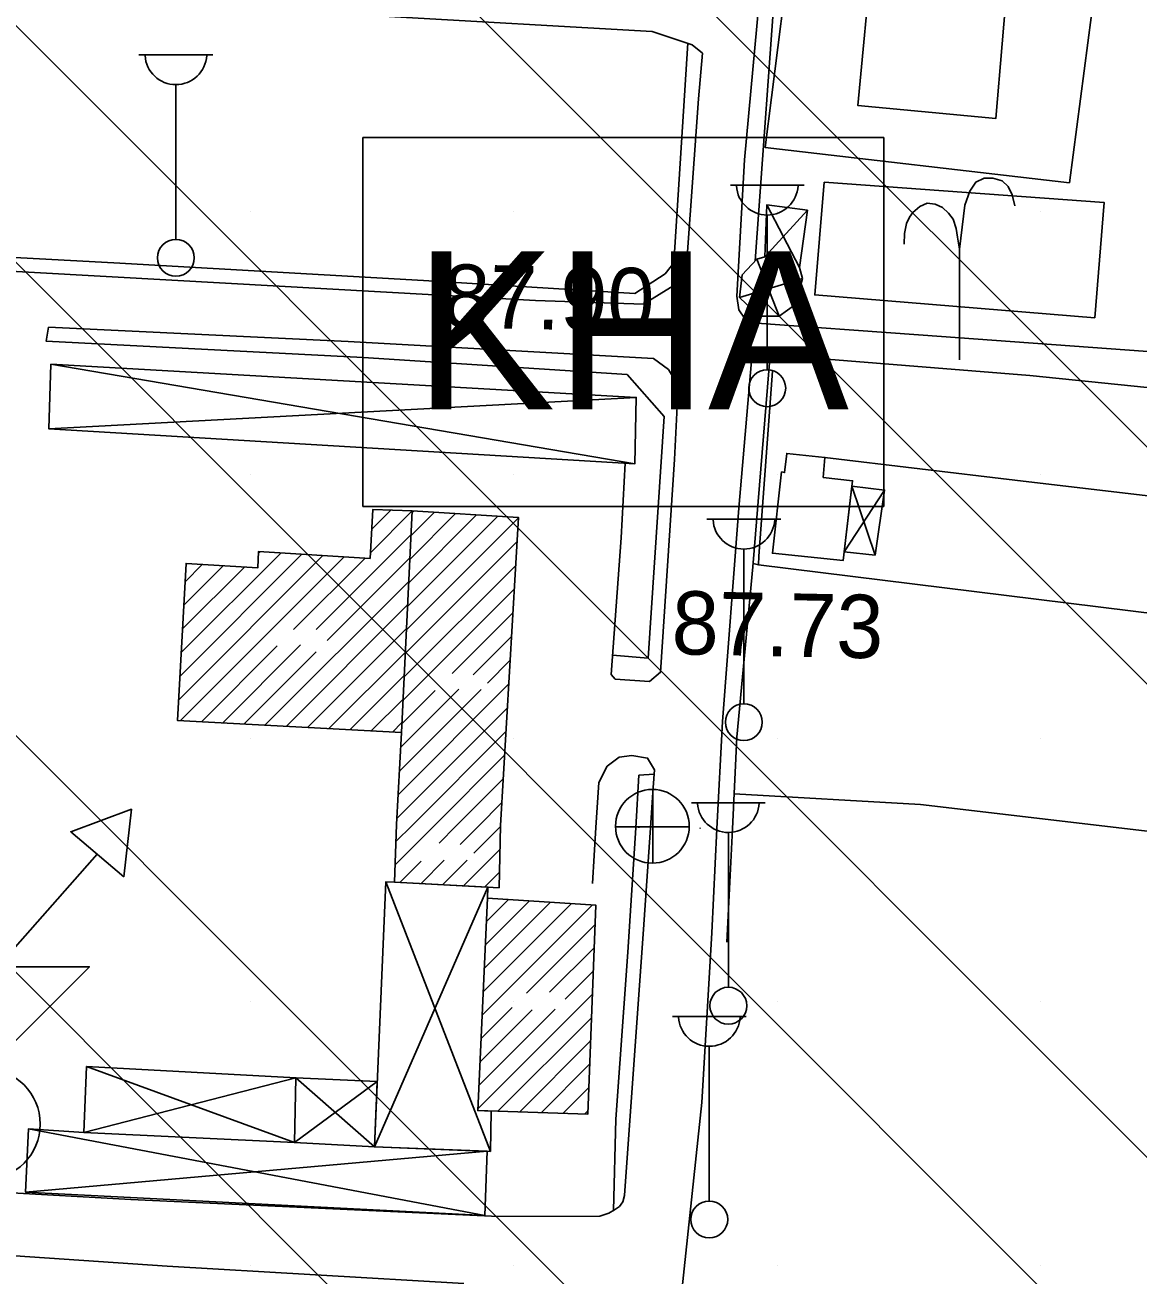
# Model space of a CAD drawing. Extents: x 417995 to 421451, y 4454518 to 4458015.
# Drawn here: x 420368 to 420473.6, y 4455769.5 to 4455888 of the extents above; entities that cross this region are included whole.
import ezdxf

# ---------------------------------------------------------------- set-up
doc = ezdxf.new("R2010")
doc.units = 0
for name, color, linetype in [('B_Mesken', 7, 'Continuous'), ('B_Resmi', 7, 'Continuous'), ('B_Sundurma', 7, 'Continuous'), ('B_Tarama', 7, 'Continuous'), ('Hid_Havuz', 7, 'Continuous'), ('Hid_Kanal_Olc_Sigmayan', 7, 'Continuous'), ('S_Cad_Sok_Lambasi', 7, 'Continuous'), ('S_Rogar_Kapagi', 7, 'Continuous'), ('S_Trafo_acik_tip', 7, 'Continuous'), ('SEMBOL_FAT', 7, 'Continuous'), ('Sinir_Cit_bir_taraf', 7, 'Continuous'), ('Sinir_itirazli_Mulkiyet', 7, 'Continuous'), ('Sinir_Tel_bir_taraf', 7, 'Continuous'), ('SN_TR_SIVILASMA', 7, 'Continuous'), ('TRFAT_KHA', 7, 'Continuous'), ('Y_Kot_Noktasi', 7, 'Continuous'), ('Y_Yol_Kotu', 7, 'Continuous'), ('Yol_Kaldirim_kenari_bordurtasi', 7, 'Continuous'), ('Yol_Sose', 7, 'Continuous'), ('Yol_Toprak_Duz', 7, 'Continuous'), ('Yol_Toprak_Kesik', 7, 'Continuous')]:
    doc.layers.add(name, color=color, linetype=linetype)

msp = doc.modelspace()

# ---------------------------------------------------------------- linework, layer by layer
at = {"layer": 'B_Mesken'}
for points in [[(420448.4, 4455894.79), (420447.04, 4455880.4), (420460.12, 4455879.17), (420461.33, 4455893.36), (420457.54, 4455893.73), (420457.66, 4455895.56), (420454.49, 4455895.9), (420454.34, 4455894.03)], [(420439.78, 4455845.67), (420438.92, 4455837.94), (420445.64, 4455837.26), (420446.53, 4455844.81), (420443.74, 4455845.13), (420443.91, 4455847.03), (420440.28, 4455847.41), (420440.08, 4455845.59)]]:
    msp.add_lwpolyline(points, close=True, dxfattribs=at)
at = {"layer": 'B_Resmi'}
for points in [[(420404.74, 4455841.95), (420401.01, 4455842.1), (420400.74, 4455837.45), (420390.15, 4455838.09), (420390.09, 4455836.55), (420383.28, 4455836.97), (420382.48, 4455822.06), (420403.71, 4455820.93)], [(420403.25, 4455812.21), (420403.05, 4455806.75), (420412.98, 4455806.21), (420413.12, 4455812.1), (420414.82, 4455841.33), (420404.74, 4455841.95), (420403.71, 4455820.93)], [(420411.88, 4455805.23), (420410.96, 4455785.07), (420421.39, 4455784.72), (420422.16, 4455804.57)]]:
    msp.add_lwpolyline(points, close=True, dxfattribs=at)
at = {"layer": 'B_Sundurma'}
for p, q in [((420438.21, 4455866.07), (420442.26, 4455870.49)), ((420441.48, 4455865.05), (420438.38, 4455870.98)), ((420437.43, 4455865.84), (420439.55, 4455860.44)), ((420435.8, 4455862.21), (420441.78, 4455863.99)), ((420370.45, 4455855.87), (420425.85, 4455846.41)), ((420426, 4455852.72), (420370.27, 4455849.74)), ((420446.47, 4455844.31), (420448.66, 4455837.76)), ((420449.56, 4455843.93), (420445.73, 4455838.06)), ((420401.15, 4455781.63), (420411.92, 4455806.27)), ((420402.25, 4455806.77), (420412.16, 4455781.2)), ((420393.57, 4455782.05), (420373.84, 4455789.25)), ((420373.58, 4455782.99), (420393.71, 4455788.19)), ((420393.57, 4455782.05), (420401.42, 4455787.82)), ((420401.15, 4455781.63), (420393.71, 4455788.19)), ((420368.32, 4455783.33), (420411.63, 4455775.11)), ((420368.05, 4455777.33), (420411.86, 4455781.21))]:
    msp.add_line(p, q, dxfattribs=at)
for points in [[(420442.26, 4455870.49), (420438.38, 4455870.98), (420438.21, 4455866.07), (420437.43, 4455865.84), (420436.06, 4455864.36), (420435.8, 4455862.21), (420437.67, 4455860.42), (420439.55, 4455860.44), (420441.15, 4455861.56), (420441.78, 4455863.99), (420441.48, 4455865.05)], [(420370.45, 4455855.87), (420426, 4455852.72), (420425.85, 4455846.41), (420370.27, 4455849.74)], [(420446.47, 4455844.31), (420449.56, 4455843.93), (420448.66, 4455837.76), (420445.73, 4455838.06)], [(420403.05, 4455806.75), (420402.25, 4455806.77), (420401.15, 4455781.63), (420412.16, 4455781.2), (420412.24, 4455785.02), (420410.96, 4455785.07), (420411.88, 4455805.23), (420411.92, 4455806.27)], [(420393.57, 4455782.05), (420373.58, 4455782.99), (420373.84, 4455789.25), (420393.71, 4455788.19)], [(420401.15, 4455781.63), (420393.57, 4455782.05), (420393.71, 4455788.19), (420401.42, 4455787.82)], [(420373.58, 4455782.99), (420368.32, 4455783.33), (420368.05, 4455777.33), (420411.63, 4455775.11), (420411.86, 4455781.21), (420401.15, 4455781.63), (420393.57, 4455782.05), (420373.58, 4455782.99)]]:
    msp.add_lwpolyline(points, close=True, dxfattribs=at)
at = {"layer": 'B_Tarama'}
for p, q in [((420400.77, 4455837.98), (420404.74, 4455841.95)), ((420400.9, 4455840.23), (420402.7, 4455842.03)), ((420404.62, 4455839.59), (420406.85, 4455841.82)), ((420404.73, 4455841.82), (420404.85, 4455841.94)), ((420404.19, 4455830.67), (420414.82, 4455841.3)), ((420404.3, 4455832.9), (420412.85, 4455841.45)), ((420404.41, 4455835.13), (420410.85, 4455841.57)), ((420404.52, 4455837.36), (420408.85, 4455841.7)), ((420395.63, 4455830.72), (420404.63, 4455839.72)), ((420404.08, 4455828.44), (420414.69, 4455839.05)), ((420382.59, 4455824.04), (420396.27, 4455837.72)), ((420382.71, 4455826.28), (420394.27, 4455837.84)), ((420382.72, 4455822.05), (420398.27, 4455837.6)), ((420382.83, 4455828.52), (420392.27, 4455837.96)), ((420390.15, 4455837.97), (420390.27, 4455838.08)), ((420393.48, 4455830.69), (420400.27, 4455837.48)), ((420396.68, 4455829.65), (420404.52, 4455837.49)), ((420382.95, 4455830.76), (420388.81, 4455836.63)), ((420383.07, 4455833), (420386.81, 4455836.75)), ((420383.19, 4455835.24), (420384.82, 4455836.87)), ((420403.97, 4455826.21), (420414.56, 4455836.79)), ((420390.77, 4455821.62), (420404.41, 4455835.26)), ((420403.86, 4455823.98), (420414.43, 4455834.54)), ((420392.79, 4455821.51), (420404.3, 4455833.03)), ((420408.53, 4455826.53), (420414.3, 4455832.29)), ((420394.8, 4455821.41), (420404.19, 4455830.8)), ((420410.54, 4455826.41), (420414.17, 4455830.04)), ((420384.73, 4455821.94), (420391.93, 4455829.14)), ((420386.75, 4455821.83), (420394.15, 4455829.24)), ((420388.76, 4455821.73), (420395.63, 4455828.6)), ((420396.82, 4455821.3), (420404.09, 4455828.57)), ((420411.87, 4455825.62), (420414.03, 4455827.79)), ((420398.83, 4455821.19), (420403.98, 4455826.34)), ((420403.4, 4455815.03), (420413.9, 4455825.54)), ((420400.85, 4455821.09), (420403.87, 4455824.11)), ((420403.52, 4455817.27), (420411.27, 4455825.02)), ((420403.64, 4455819.51), (420409.16, 4455825.04)), ((420403.75, 4455821.75), (420406.92, 4455824.91)), ((420403.28, 4455812.79), (420413.77, 4455823.28)), ((420402.86, 4455820.98), (420403.76, 4455821.88)), ((420404.73, 4455812.11), (420413.64, 4455821.03)), ((420406.83, 4455812.09), (420413.51, 4455818.78)), ((420408.92, 4455812.07), (420413.38, 4455816.53)), ((420411.02, 4455812.05), (420413.25, 4455814.28)), ((420403.11, 4455808.37), (420406.83, 4455812.09)), ((420403.19, 4455810.58), (420404.73, 4455812.11)), ((420407.29, 4455810.44), (420408.92, 4455812.07)), ((420409.3, 4455810.32), (420411.02, 4455812.05)), ((420410.58, 4455809.49), (420413.12, 4455812.03)), ((420409.61, 4455806.39), (420413.07, 4455809.85)), ((420403.58, 4455806.72), (420405.59, 4455808.73)), ((420405.59, 4455806.61), (420407.78, 4455808.81)), ((420407.6, 4455806.5), (420409.94, 4455808.84)), ((420411.62, 4455806.28), (420413.01, 4455807.68)), ((420411.78, 4455803.01), (420413.87, 4455805.1)), ((420411.37, 4455794.12), (420421.84, 4455804.59)), ((420411.47, 4455796.34), (420419.85, 4455804.71)), ((420411.58, 4455798.56), (420417.86, 4455804.84)), ((420411.68, 4455800.78), (420415.86, 4455804.97)), ((420415.58, 4455796.2), (420422.09, 4455802.71)), ((420417.78, 4455796.29), (420422, 4455800.5)), ((420419.25, 4455795.63), (420421.92, 4455798.3)), ((420410.97, 4455785.23), (420421.83, 4455796.09)), ((420411.07, 4455787.45), (420418.32, 4455794.7)), ((420411.17, 4455789.67), (420416.11, 4455794.62)), ((420411.27, 4455791.9), (420414.23, 4455794.85)), ((420412.87, 4455785), (420421.75, 4455793.88)), ((420414.92, 4455784.93), (420421.66, 4455791.68)), ((420416.97, 4455784.87), (420421.57, 4455789.47)), ((420419.03, 4455784.8), (420421.49, 4455787.26)), ((420421.08, 4455784.73), (420421.4, 4455785.05))]:
    msp.add_line(p, q, dxfattribs=at)
at = {"layer": 'Hid_Havuz'}
msp.add_lwpolyline([(420443.82, 4455873.14), (420470.4, 4455871.21), (420469.51, 4455860.28), (420442.94, 4455862.44)], close=True, dxfattribs=at)
for points in [[(420461.92, 4455870.9), (420461.67, 4455871.95), (420461.29, 4455872.72), (420460.73, 4455873.28), (420459.85, 4455873.52), (420459.01, 4455873.52), (420458.21, 4455873.14), (420457.65, 4455872.3), (420457.19, 4455870.97), (420456.67, 4455866.77)], [(420451.42, 4455867.26), (420451.45, 4455868.27), (420451.66, 4455869.22), (420451.94, 4455869.81), (420452.26, 4455870.27), (420452.92, 4455870.83), (420453.62, 4455871.14), (420454.36, 4455871.04), (420455.06, 4455870.72), (420455.62, 4455870.2), (420456.07, 4455869.64), (420456.35, 4455868.73), (420456.49, 4455867.92), (420456.67, 4455866.77), (420456.67, 4455856.27)]]:
    msp.add_lwpolyline(points, dxfattribs=at)
at = {"layer": 'Hid_Kanal_Olc_Sigmayan'}
msp.add_lwpolyline([(420493.38, 4455841.17), (420461.94, 4455844.86), (420443.91, 4455847.03)], dxfattribs=at)
at = {"layer": 'S_Cad_Sok_Lambasi'}
for p, q in [((420378.81, 4455885.21), (420385.81, 4455885.21)), ((420382.31, 4455867.71), (420382.31, 4455882.39)), ((420434.93, 4455872.84), (420441.93, 4455872.84)), ((420438.43, 4455855.34), (420438.43, 4455870.02)), ((420432.71, 4455841.16), (420439.71, 4455841.16)), ((420436.21, 4455823.66), (420436.21, 4455838.34)), ((420431.24, 4455814.27), (420438.24, 4455814.27)), ((420434.74, 4455796.77), (420434.74, 4455811.45)), ((420429.43, 4455793.99), (420436.43, 4455793.99)), ((420432.93, 4455776.49), (420432.93, 4455791.17))]:
    msp.add_line(p, q, dxfattribs=at)
for centre in [(420382.31, 4455865.96), (420438.43, 4455853.59), (420436.21, 4455821.91), (420434.74, 4455795.02), (420432.93, 4455774.74)]:
    msp.add_circle(centre, 1.75, dxfattribs=at)
for centre in [(420382.31, 4455885.32), (420438.43, 4455872.95), (420436.21, 4455841.27), (420434.74, 4455814.38), (420432.93, 4455794.1)]:
    msp.add_arc(centre, 2.93, 183.298, 356.9072, dxfattribs=at)
at = {"layer": 'S_Rogar_Kapagi'}
for p, q in [((420427.58, 4455808.52), (420427.58, 4455815.52)), ((420424.01, 4455811.98), (420431.01, 4455811.98))]:
    msp.add_line(p, q, dxfattribs=at)
msp.add_circle((420427.53, 4455812.04), 3.5, dxfattribs=at)
at = {"layer": 'S_Trafo_acik_tip'}
msp.add_lwpolyline([(420377.37, 4455807.25), (420378.1, 4455813.65), (420372.33, 4455811.52)], close=True, dxfattribs=at)
msp.add_lwpolyline([(420364.45, 4455789.05), (420374.11, 4455798.71), (420365.4, 4455798.71), (420374.85, 4455809.38)], dxfattribs=at)
msp.add_circle((420364.19, 4455783.79), 5.25, dxfattribs=at)
at = {"layer": 'SEMBOL_FAT'}
for p, q in [((420400.04, 4455877.36), (420400.04, 4455842.36)), ((420400.04, 4455877.36), (420449.51, 4455877.36)), ((420449.51, 4455877.36), (420449.51, 4455842.36)), ((420400.04, 4455842.36), (420449.51, 4455842.36))]:
    msp.add_line(p, q, dxfattribs=at)
at = {"layer": 'Sinir_Cit_bir_taraf'}
for points in [[(420438.23, 4455876.43), (420440.64, 4455895.42)], [(420469.91, 4455894.35), (420467.1, 4455873.09), (420438.23, 4455876.43)]]:
    msp.add_lwpolyline(points, dxfattribs=at)
at = {"layer": 'Sinir_itirazli_Mulkiyet'}
for points in [[(420437.59, 4455836.85), (420437.09, 4455836.95)], [(420435.28, 4455815.12), (420452.96, 4455814.09), (420476.39, 4455811.36)]]:
    msp.add_lwpolyline(points, dxfattribs=at)
at = {"layer": 'Sinir_Tel_bir_taraf'}
for points in [[(420437.63, 4455837.65), (420438.92, 4455855.2)], [(420437.59, 4455836.85), (420437.63, 4455837.65)], [(420437.59, 4455836.85), (420496.43, 4455829.57), (420496.49, 4455811.15)]]:
    msp.add_lwpolyline(points, dxfattribs=at)
at = {"layer": 'SN_TR_SIVILASMA'}
for p, q in [((421266.99, 4455055.46), (420083.86, 4456238.6)), ((421266.76, 4455033.24), (420079.94, 4456220.06)), ((421255.58, 4454999.52), (420079.94, 4456175.16)), ((421232.89, 4454999.76), (420079.94, 4456152.71)), ((421187.51, 4455000.24), (420079.94, 4456107.81)), ((421164.82, 4455000.48), (420095.66, 4456069.64))]:
    msp.add_line(p, q, dxfattribs=at)
at = {"layer": 'TRFAT_KHA'}
for p, q in [((420389.37, 4455870.38), (420389.37, 4455870.38)), ((420414.37, 4455870.38), (420414.37, 4455870.38)), ((420439.37, 4455870.38), (420439.37, 4455870.38)), ((420464.37, 4455870.38), (420464.37, 4455870.38)), ((420389.37, 4455845.38), (420389.37, 4455845.38)), ((420414.37, 4455845.38), (420414.37, 4455845.38)), ((420439.37, 4455845.38), (420439.37, 4455845.38)), ((420464.37, 4455845.38), (420464.37, 4455845.38)), ((420389.37, 4455820.38), (420389.37, 4455820.38)), ((420414.37, 4455820.38), (420414.37, 4455820.38)), ((420439.37, 4455820.38), (420439.37, 4455820.38)), ((420464.37, 4455820.38), (420464.37, 4455820.38)), ((420389.37, 4455795.38), (420389.37, 4455795.38)), ((420414.37, 4455795.38), (420414.37, 4455795.38)), ((420439.37, 4455795.38), (420439.37, 4455795.38)), ((420464.37, 4455795.38), (420464.37, 4455795.38)), ((420389.37, 4455770.38), (420389.37, 4455770.38)), ((420414.37, 4455770.38), (420414.37, 4455770.38)), ((420439.37, 4455770.38), (420439.37, 4455770.38)), ((420464.37, 4455770.38), (420464.37, 4455770.38))]:
    msp.add_line(p, q, dxfattribs=at)
at = {"layer": 'Yol_Kaldirim_kenari_bordurtasi'}
for points in [[(420439.42, 4455894.98), (420437.29, 4455865.69)], [(420353.23, 4455866.83), (420354.06, 4455866.68), (420376.44, 4455865.48), (420405.81, 4455863.82), (420425.85, 4455862.58), (420428.74, 4455864.43), (420429.56, 4455865.49), (420430.89, 4455886.32)], [(420425.14, 4455854.9), (420400.09, 4455856.51), (420370, 4455858.07), (420370.21, 4455859.37)], [(420435.12, 4455811.79), (420435.55, 4455820.48), (420437.07, 4455836.65), (420438.7, 4455856.78)], [(420425.14, 4455854.9), (420428.65, 4455850.9), (420427.12, 4455828), (420423.76, 4455828.26)], [(420427.7, 4455816.98), (420426.26, 4455816.88), (420425.95, 4455811.89)], [(420425.95, 4455811.89), (420425.2, 4455800.09)], [(420434.6, 4455801.05), (420435.12, 4455811.79)], [(420425.2, 4455800.09), (420424.05, 4455784.26), (420423.84, 4455775.58)]]:
    msp.add_lwpolyline(points, dxfattribs=at)
at = {"layer": 'Yol_Sose'}
for points in [[(420437.01, 4455859.8), (420436.26, 4455860.25), (420435.75, 4455861.03), (420435.55, 4455862.31), (420436.28, 4455875.26), (420438.05, 4455894.49), (420440.64, 4455895.42)], [(420353.23, 4455866.52), (420353.57, 4455865.72), (420355.27, 4455865.34), (420381.93, 4455863.83), (420416.45, 4455861.91), (420426.7, 4455861.57), (420429.65, 4455863.39), (420430.7, 4455864.31), (420431.92, 4455881.04), (420432.28, 4455885.37), (420431.31, 4455886.18), (420427.5, 4455887.44), (420401.97, 4455888.89)], [(420370.21, 4455859.37), (420398.67, 4455858.04), (420427.64, 4455856.4), (420429.05, 4455855.37), (420429.78, 4455854.16), (420429.94, 4455853.17), (420429.64, 4455846.83), (420428.29, 4455826.65), (420427.25, 4455825.76), (420424, 4455826), (420423.63, 4455826.43), (420424.57, 4455839.39), (420424.94, 4455846.47)], [(420433.66, 4455811.81), (420434.17, 4455821.99), (420435.74, 4455842.22), (420436.99, 4455856.92)], [(420422.18, 4455811.93), (420422.45, 4455816.18), (420423.24, 4455817.74), (420424.37, 4455818.6), (420425.58, 4455818.75), (420427.08, 4455818.51), (420427.74, 4455817.39), (420427.6, 4455815.71), (420427.35, 4455811.88)], [(420421.84, 4455806.6), (420422.18, 4455811.93)], [(420426.24, 4455811.96), (420426.23, 4455811.89)], [(420427.35, 4455811.88), (420426.67, 4455801.82)], [(420432.08, 4455811.83), (420432.08, 4455811.9)], [(420433.16, 4455801.93), (420433.66, 4455811.81)], [(420426.67, 4455801.82), (420425.09, 4455779.69), (420424.88, 4455777.01), (420424.72, 4455776.43), (420424.4, 4455775.97), (420423.95, 4455775.64), (420423.39, 4455775.35), (420422.53, 4455775.07), (420412.96, 4455775.03), (420378.05, 4455776.65), (420365.58, 4455777.34), (420364.45, 4455777.61), (420363.8, 4455778.08), (420363.44, 4455778.82), (420363.24, 4455780.25), (420363.38, 4455782.62)], [(420437.97, 4455446.07), (420410.6, 4455444.63), (420409.97, 4455444.74), (420409.62, 4455444.87), (420409.4, 4455445.47), (420409.41, 4455447.3), (420409.92, 4455459.59), (420411.41, 4455483.96), (420412.63, 4455500.81), (420413.81, 4455514.48), (420415.2, 4455537.05), (420416.67, 4455558.68), (420418.13, 4455584.03), (420420.01, 4455610.49), (420421.1, 4455633.01), (420422.86, 4455659.59), (420424.69, 4455682.83), (420425.94, 4455704.32), (420426.71, 4455724.41), (420428.19, 4455745.75), (420430.32, 4455767.98), (420432.23, 4455785.83), (420433.16, 4455801.93)], [(420299.18, 4455781.56), (420306.71, 4455779.99), (420323.21, 4455777.9), (420323.84, 4455777.66), (420324.34, 4455777.11), (420324.6, 4455776.38), (420324.79, 4455775.63), (420325.07, 4455774.95), (420325.65, 4455774.42), (420326.71, 4455773.99), (420328.09, 4455773.84), (420347.02, 4455772.64), (420381.5, 4455770.32), (420409.65, 4455768.66)]]:
    msp.add_lwpolyline(points, dxfattribs=at)
at = {"layer": 'Yol_Toprak_Duz'}
msp.add_lwpolyline([(420436.99, 4455856.92), (420463.34, 4455854.8), (420492.41, 4455851.83), (420499.49, 4455850.56), (420500.54, 4455848.78)], dxfattribs=at)
at = {"layer": 'Yol_Toprak_Kesik'}
msp.add_lwpolyline([(420505.42, 4455868.81), (420498.98, 4455857.34), (420496.44, 4455855.86), (420493.76, 4455855.31), (420478.03, 4455856.82), (420452.79, 4455858.67), (420437.01, 4455859.8)], dxfattribs=at)

# ---------------------------------------------------------------- texts
at = {"layer": 'SEMBOL_FAT'}
msp.add_text('KHA', height=15, dxfattribs=at).set_placement((420404.94, 4455851.58))
at = {"layer": 'Y_Kot_Noktasi'}
msp.add_text('87.73', height=6, rotation=358.8289, dxfattribs=at).set_placement((420429.32, 4455828.37))
at = {"layer": 'Y_Yol_Kotu'}
msp.add_text('87.90', height=6, rotation=358.8289, dxfattribs=at).set_placement((420407.59, 4455859.37))

doc.saveas('drawing.dxf')
